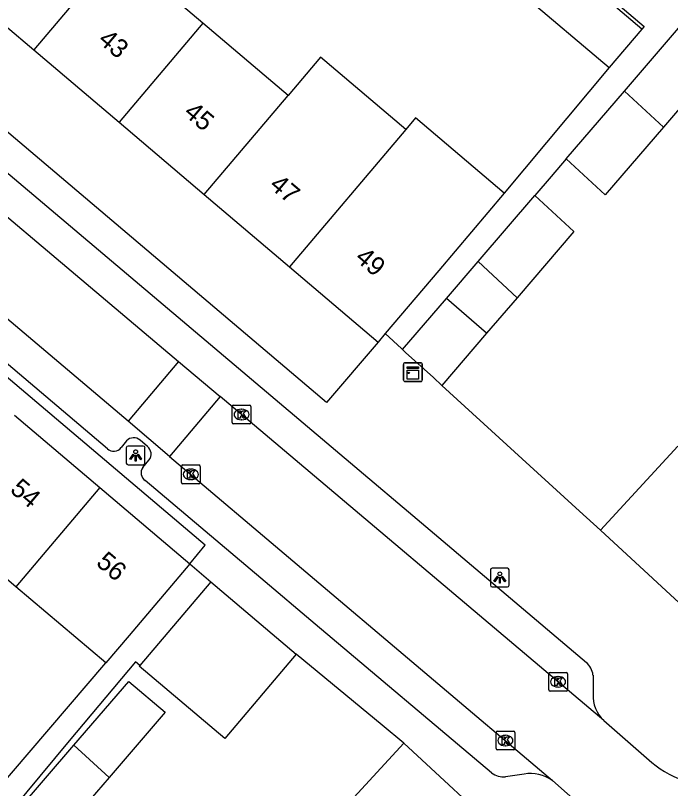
# Model space of a CAD drawing. Extents: x 162532 to 163264, y 381233 to 382042.
# Drawn here: x 163019.99 to 163054.91, y 381528.21 to 381569.4 of the extents above; entities that cross this region are included whole.
import ezdxf

# ---------------------------------------------------------------- set-up
doc = ezdxf.new("R2010")
doc.units = 0
for name, color, linetype in [('IMGEO_Kast', 7, 'Continuous'), ('IMGEO_Kolk', 7, 'Continuous'), ('IMGEO_Lichtpunt', 7, 'Continuous'), ('IMGEO_Muur', 7, 'Continuous'), ('IMGEO_Pand', 7, 'Continuous'), ('IMGEO_Pand_nummerreeks', 7, 'Continuous'), ('IMGEO_Rijbaan_lokaal_open', 7, 'Continuous'), ('IMGEO_Voetpad_open', 7, 'Continuous')]:
    doc.layers.add(name, color=color, linetype=linetype)

msp = doc.modelspace()

# ---------------------------------------------------------------- linework, layer by layer
at = {"layer": 'IMGEO_Kast'}
for p, q in [((163040.677, 381549.968), (163040.677, 381550.809)), ((163040.677, 381550.809), (163040.677, 381549.968)), ((163040.752, 381550.893), (163041.593, 381550.893)), ((163041.593, 381550.893), (163040.752, 381550.893)), ((163041.677, 381550.818), (163041.677, 381549.977)), ((163041.677, 381549.977), (163041.677, 381550.818)), ((163041.602, 381549.893), (163040.761, 381549.893)), ((163040.761, 381549.893), (163041.602, 381549.893))]:
    msp.add_line(p, q, dxfattribs=at)
for points in [[(163040.872, 381550.683), (163041.472, 381550.683), (163041.472, 381550.598), (163040.872, 381550.598), (163040.872, 381550.683)], [(163040.872, 381550.508), (163041.472, 381550.508), (163041.472, 381550.019), (163040.872, 381550.019), (163040.872, 381550.508)]]:
    msp.add_lwpolyline(points, dxfattribs=at)
msp.add_circle((163040.956, 381550.357), 0.0377, dxfattribs=at)
for centre, start, end in [((163040.755, 381550.815), 92.4484, 184.2845), ((163040.755, 381550.815), 92.4484, 184.2845), ((163041.599, 381550.815), 2.4484, 94.2845), ((163041.599, 381550.815), 2.4484, 94.2845), ((163040.755, 381549.971), 182.4484, 274.2845), ((163040.755, 381549.971), 182.4484, 274.2845), ((163041.599, 381549.971), 272.4484, 4.2845), ((163041.599, 381549.971), 272.4484, 4.2845)]:
    msp.add_arc(centre, 0.0779, start, end, dxfattribs=at)
at = {"layer": 'IMGEO_Kolk'}
for p, q in [((163031.542, 381547.71), (163031.542, 381548.562)), ((163031.617, 381548.636), (163032.469, 381548.636)), ((163032.543, 381548.562), (163032.543, 381547.71)), ((163032.03, 381548.416), (163032.055, 381548.416)), ((163032.053, 381547.856), (163032.028, 381547.856)), ((163032.469, 381547.636), (163031.617, 381547.636)), ((163028.836, 381544.524), (163028.836, 381545.376)), ((163028.911, 381545.45), (163029.763, 381545.45)), ((163029.837, 381545.376), (163029.837, 381544.524)), ((163029.324, 381545.23), (163029.349, 381545.23)), ((163029.763, 381544.45), (163028.911, 381544.45)), ((163029.347, 381544.67), (163029.322, 381544.67)), ((163048.415, 381533.477), (163048.415, 381534.329)), ((163048.49, 381534.403), (163049.342, 381534.403)), ((163048.903, 381534.183), (163048.928, 381534.183)), ((163049.416, 381534.329), (163049.416, 381533.477)), ((163049.342, 381533.403), (163048.49, 381533.403)), ((163048.926, 381533.623), (163048.901, 381533.623)), ((163045.683, 381531.269), (163046.535, 381531.269)), ((163045.608, 381530.343), (163045.608, 381531.195)), ((163046.096, 381531.049), (163046.121, 381531.049)), ((163046.609, 381531.195), (163046.609, 381530.343)), ((163046.119, 381530.489), (163046.094, 381530.489)), ((163046.535, 381530.269), (163045.683, 381530.269))]:
    msp.add_line(p, q, dxfattribs=at)
for points in [[(163031.542, 381547.71), (163031.542, 381548.562)], [(163031.617, 381548.636), (163032.469, 381548.636)], [(163032.543, 381548.562), (163032.543, 381547.71)], [(163031.863, 381548.336), (163031.986, 381548.336), (163031.986, 381548.185), (163032.116, 381548.336), (163032.28, 381548.336), (163032.134, 381548.185), (163032.287, 381547.936), (163032.135, 381547.936), (163032.05, 381548.1), (163031.986, 381548.033), (163031.986, 381547.936), (163031.863, 381547.936), (163031.863, 381548.336)], [(163032.469, 381547.636), (163031.617, 381547.636)], [(163028.836, 381544.524), (163028.836, 381545.376)], [(163028.911, 381545.45), (163029.763, 381545.45)], [(163029.837, 381545.376), (163029.837, 381544.524)], [(163029.157, 381545.15), (163029.28, 381545.15), (163029.28, 381544.999), (163029.41, 381545.15), (163029.574, 381545.15), (163029.428, 381544.999), (163029.581, 381544.75), (163029.429, 381544.75), (163029.344, 381544.914), (163029.28, 381544.847), (163029.28, 381544.75), (163029.157, 381544.75), (163029.157, 381545.15)], [(163029.763, 381544.45), (163028.911, 381544.45)], [(163048.415, 381533.477), (163048.415, 381534.329)], [(163048.49, 381534.403), (163049.342, 381534.403)], [(163049.416, 381534.329), (163049.416, 381533.477)], [(163048.736, 381534.103), (163048.859, 381534.103), (163048.859, 381533.952), (163048.989, 381534.103), (163049.153, 381534.103), (163049.007, 381533.952), (163049.16, 381533.703), (163049.008, 381533.703), (163048.923, 381533.867), (163048.859, 381533.8), (163048.859, 381533.703), (163048.736, 381533.703), (163048.736, 381534.103)], [(163049.342, 381533.403), (163048.49, 381533.403)], [(163045.683, 381531.269), (163046.535, 381531.269)], [(163045.608, 381530.343), (163045.608, 381531.195)], [(163045.929, 381530.969), (163046.052, 381530.969), (163046.052, 381530.818), (163046.182, 381530.969), (163046.346, 381530.969), (163046.2, 381530.818), (163046.353, 381530.569), (163046.201, 381530.569), (163046.116, 381530.733), (163046.052, 381530.666), (163046.052, 381530.569), (163045.929, 381530.569), (163045.929, 381530.969)], [(163046.609, 381531.195), (163046.609, 381530.343)], [(163046.535, 381530.269), (163045.683, 381530.269)]]:
    msp.add_lwpolyline(points, dxfattribs=at)
for centre, start, end in [((163031.619, 381548.56), 91.552, 178.448), ((163031.619, 381548.56), 91.552, 178.448), ((163032.467, 381548.56), 1.552, 88.448), ((163032.467, 381548.56), 1.552, 88.448), ((163031.619, 381547.712), 181.552, 268.448), ((163031.619, 381547.712), 181.552, 268.448), ((163032.467, 381547.712), 271.552, 358.448), ((163032.467, 381547.712), 271.552, 358.448), ((163028.913, 381545.374), 91.552, 178.448), ((163028.913, 381545.374), 91.552, 178.448), ((163029.761, 381545.374), 1.552, 88.448), ((163029.761, 381545.374), 1.552, 88.448), ((163028.913, 381544.526), 181.552, 268.448), ((163028.913, 381544.526), 181.552, 268.448), ((163029.761, 381544.526), 271.552, 358.448), ((163029.761, 381544.526), 271.552, 358.448), ((163048.492, 381534.327), 91.552, 178.448), ((163048.492, 381534.327), 91.552, 178.448), ((163049.34, 381534.327), 1.552, 88.448), ((163049.34, 381534.327), 1.552, 88.448), ((163048.492, 381533.479), 181.552, 268.448), ((163048.492, 381533.479), 181.552, 268.448), ((163049.34, 381533.479), 271.552, 358.448), ((163049.34, 381533.479), 271.552, 358.448), ((163045.685, 381531.193), 91.552, 178.448), ((163045.685, 381531.193), 91.552, 178.448), ((163046.533, 381531.193), 1.552, 88.448), ((163046.533, 381531.193), 1.552, 88.448), ((163045.685, 381530.345), 181.552, 268.448), ((163045.685, 381530.345), 181.552, 268.448), ((163046.533, 381530.345), 271.552, 358.448), ((163046.533, 381530.345), 271.552, 358.448)]:
    msp.add_arc(centre, 0.0765, start, end, dxfattribs=at)
for centre, major_axis, ratio, start_param, end_param in [((163032.029, 381548.136), (-0.387, 0.002), 0.722429, 4.712389, 7.853982), ((163032.054, 381548.136), (-0.39, 0.002), 0.717154, 1.570796, 4.712389), ((163029.323, 381544.95), (-0.387, 0.002), 0.722429, 4.712389, 7.853982), ((163029.348, 381544.95), (-0.39, 0.002), 0.717154, 1.570796, 4.712389), ((163048.902, 381533.903), (-0.387, 0.002), 0.722429, 4.712389, 7.853982), ((163048.927, 381533.903), (-0.39, 0.002), 0.717154, 1.570796, 4.712389), ((163046.095, 381530.769), (-0.387, 0.002), 0.722429, 4.712389, 7.853982), ((163046.12, 381530.769), (-0.39, 0.002), 0.717154, 1.570796, 4.712389)]:
    msp.add_ellipse(centre, major_axis=major_axis, ratio=ratio, start_param=start_param, end_param=end_param, dxfattribs=at)
at = {"layer": 'IMGEO_Lichtpunt'}
for p, q in [((163025.897, 381546.36), (163025.897, 381545.553)), ((163025.897, 381546.36), (163025.897, 381545.553)), ((163026.799, 381546.455), (163025.991, 381546.455)), ((163026.799, 381546.455), (163025.991, 381546.455)), ((163026.893, 381545.553), (163026.893, 381546.36)), ((163026.893, 381545.553), (163026.893, 381546.36)), ((163025.991, 381545.459), (163026.799, 381545.459)), ((163025.991, 381545.459), (163026.799, 381545.459)), ((163046.213, 381539.951), (163045.405, 381539.951)), ((163046.213, 381539.951), (163045.405, 381539.951)), ((163045.311, 381539.856), (163045.311, 381539.049)), ((163045.311, 381539.856), (163045.311, 381539.049)), ((163046.307, 381539.049), (163046.307, 381539.856)), ((163046.307, 381539.049), (163046.307, 381539.856)), ((163045.405, 381538.955), (163046.213, 381538.955)), ((163045.405, 381538.955), (163046.213, 381538.955))]:
    msp.add_line(p, q, dxfattribs=at)
for points in [[(163026.271, 381546.024), (163026.31, 381545.996), (163026.122, 381545.734), (163026.084, 381545.761), (163026.271, 381546.024)], [(163026.373, 381545.976), (163026.42, 381545.976), (163026.42, 381545.654), (163026.373, 381545.654), (163026.373, 381545.976)], [(163026.483, 381545.996), (163026.521, 381546.023), (163026.708, 381545.761), (163026.669, 381545.733), (163026.483, 381545.996)], [(163045.685, 381539.52), (163045.724, 381539.492), (163045.536, 381539.23), (163045.498, 381539.257), (163045.685, 381539.52)], [(163045.897, 381539.492), (163045.935, 381539.519), (163046.122, 381539.257), (163046.083, 381539.229), (163045.897, 381539.492)], [(163045.787, 381539.472), (163045.834, 381539.472), (163045.834, 381539.15), (163045.787, 381539.15), (163045.787, 381539.472)]]:
    msp.add_lwpolyline(points, dxfattribs=at)
for centre in [(163026.396, 381546.158), (163045.81, 381539.654)]:
    msp.add_circle(centre, 0.0994, dxfattribs=at)
for centre, start, end in [((163025.991, 381546.36), 90, 180), ((163025.991, 381546.36), 90, 180), ((163026.799, 381546.36), 0, 90), ((163026.799, 381546.36), 0, 90), ((163025.991, 381545.553), 180, 270), ((163025.991, 381545.553), 180, 270), ((163026.799, 381545.553), 270, 0), ((163026.799, 381545.553), 270, 360), ((163045.405, 381539.856), 90, 180), ((163045.405, 381539.856), 90, 180), ((163046.213, 381539.856), 0, 90), ((163046.213, 381539.856), 0, 90), ((163045.405, 381539.049), 180, 270), ((163045.405, 381539.049), 180, 270), ((163046.213, 381539.049), 270, 0), ((163046.213, 381539.049), 270, 360)]:
    msp.add_arc(centre, 0.0946, start, end, dxfattribs=at)
at = {"layer": 'IMGEO_Muur'}
for points in [[(163051.175, 381541.973), (163050.067, 381542.984)], [(163040.696, 381530.636), (163039.544, 381531.596)]]:
    msp.add_lwpolyline(points, dxfattribs=at)
at = {"layer": 'IMGEO_Pand'}
for points in [[(163025.433, 381572.838), (163020.964, 381567.558)], [(163029.979, 381568.985), (163025.433, 381572.838)], [(163053.379, 381568.666), (163048.709, 381572.642)], [(163016.417, 381571.413), (163020.964, 381567.558)], [(163046.97, 381570.588), (163051.635, 381566.617)], [(163029.979, 381568.985), (163025.51, 381563.705)], [(163034.526, 381565.131), (163029.979, 381568.985)], [(163052.45, 381565.359), (163055.444, 381568.843)], [(163055.444, 381568.843), (163057.523, 381566.921), (163054.528, 381563.437)], [(163053.379, 381568.666), (163051.635, 381566.617)], [(163020.964, 381567.558), (163025.51, 381563.705)], [(163040.807, 381563.328), (163036.258, 381567.177), (163034.526, 381565.131)], [(163030.056, 381559.851), (163034.526, 381565.131)], [(163049.353, 381561.756), (163052.45, 381565.359)], [(163052.45, 381565.359), (163054.528, 381563.437)], [(163046.042, 381559.934), (163041.322, 381563.936), (163040.807, 381563.328)], [(163025.51, 381563.705), (163030.056, 381559.851)], [(163054.528, 381563.437), (163051.431, 381559.834), (163049.353, 381561.756)], [(163040.807, 381563.328), (163034.602, 381555.997)], [(163030.056, 381559.851), (163034.602, 381555.997)], [(163046.042, 381559.934), (163042.551, 381555.815), (163039.698, 381552.449)], [(163044.651, 381556.284), (163047.674, 381559.801)], [(163047.674, 381559.801), (163049.751, 381557.879), (163046.729, 381554.362)], [(163034.602, 381555.997), (163039.317, 381552)], [(163042.96, 381554.317), (163044.651, 381556.284)], [(163044.651, 381556.284), (163046.729, 381554.362)], [(163046.729, 381554.362), (163045.106, 381552.473)], [(163040.625, 381551.601), (163042.96, 381554.317)], [(163045.106, 381552.473), (163042.96, 381554.317)], [(163039.698, 381552.449), (163039.317, 381552)], [(163045.106, 381552.473), (163042.716, 381549.691)], [(163042.716, 381549.691), (163042.266, 381550.102), (163040.789, 381551.45), (163040.625, 381551.601)], [(163019.94, 381548.098), (163024.486, 381544.243)], [(163051.175, 381541.973), (163055.297, 381546.452)], [(163024.486, 381544.243), (163020.013, 381538.965)], [(163024.486, 381544.243), (163029.277, 381540.181)], [(163020.013, 381538.965), (163015.468, 381542.82)], [(163056.761, 381536.834), (163051.175, 381541.973)], [(163029.277, 381540.181), (163026.044, 381536.368), (163024.802, 381534.903)], [(163030.403, 381539.234), (163026.617, 381534.77)], [(163030.403, 381539.234), (163034.957, 381535.373)], [(163024.802, 381534.903), (163020.013, 381538.965)], [(163034.957, 381535.373), (163031.142, 381530.874), (163026.588, 381534.735), (163026.617, 381534.77)], [(163023.103, 381530.52), (163026.025, 381533.909), (163027.976, 381532.276), (163024.976, 381528.796)], [(163024.976, 381528.796), (163021.944, 381525.28), (163020.072, 381527.003), (163023.103, 381530.52)], [(163023.103, 381530.52), (163024.976, 381528.796)], [(163036.598, 381526.191), (163040.696, 381530.636)], [(163040.696, 381530.636), (163046.221, 381525.516)]]:
    msp.add_lwpolyline(points, dxfattribs=at)
at = {"layer": 'IMGEO_Rijbaan_lokaal_open'}
for points in [[(162997.752, 381577.051), (163000, 381575.154), (163012.294, 381564.78), (163028.675, 381550.968)], [(163025.989, 381547.783), (163000, 381569.757), (162995.077, 381573.919)], [(163028.675, 381550.968), (163025.989, 381547.783)], [(163028.675, 381550.968), (163030.892, 381549.099)], [(163030.892, 381549.099), (163028.203, 381545.91)], [(163051.36, 381531.841), (163030.892, 381549.099)], [(163028.203, 381545.91), (163025.989, 381547.783)], [(163028.203, 381545.91), (163048.617, 381528.65)], [(163051.36, 381531.841), (163053.917, 381529.598)], [(163050.812, 381526.708), (163048.617, 381528.65)]]:
    msp.add_lwpolyline(points, dxfattribs=at)
msp.add_arc((163057.968, 381534.694), 6.51, 231.5199, 250.9681, dxfattribs=at)
at = {"layer": 'IMGEO_Voetpad_open'}
for points in [[(162998.764, 381615.162), (162998.887, 381615.303), (163003.429, 381611.437), (163007.969, 381607.572), (163012.509, 381603.707), (163017.049, 381599.842), (163021.59, 381595.977), (163026.13, 381592.111), (163030.67, 381588.247), (163035.21, 381584.382), (163039.751, 381580.517), (163044.291, 381576.652), (163048.831, 381572.787), (163053.502, 381568.81), (163053.379, 381568.666)], [(163039.317, 381552), (163036.569, 381548.778), (163000, 381579.765), (162981.863, 381595.134), (162984.611, 381598.375)], [(163029.277, 381540.181), (163030.105, 381541.182), (162975.401, 381587.503), (162974.802, 381586.815), (162974.491, 381587.076)], [(163024.89, 381546.313), (163000, 381567.408), (162993.773, 381572.685)], [(163051.635, 381566.617), (163046.042, 381559.934)], [(163015.44, 381564.469), (163038.305, 381545.169), (163041.176, 381542.758), (163050.423, 381534.936)], [(163049.353, 381561.756), (163048.55, 381560.821), (163047.674, 381559.801)], [(163039.698, 381552.449), (163040.564, 381551.656), (163040.625, 381551.601)], [(163042.716, 381549.691), (163050.067, 381542.984), (163051.175, 381541.973)], [(163025.915, 381546.739), (163025.62, 381546.374)], [(163027.029, 381546.443), (163026.629, 381546.767)], [(163026.77, 381545.321), (163027.106, 381545.713)], [(163045.375, 381529.048), (163035.958, 381536.972), (163033.061, 381539.417), (163026.905, 381544.62)], [(163029.277, 381540.181), (163030.403, 381539.234)], [(163026.617, 381534.77), (163026.38, 381534.968), (163022.85, 381530.753), (163019.003, 381526.159), (163015.155, 381521.564), (163011.307, 381516.97), (163010.44, 381515.935)], [(163040.696, 381530.636), (163039.544, 381531.596), (163034.957, 381535.373)], [(163014.902, 381525.991), (163015.85, 381525.164), (163015.897, 381525.218), (163016.235, 381524.914), (163019.778, 381529.032), (163024.802, 381534.903)], [(163050.778, 381534.262), (163050.78, 381533.254)], [(163047.101, 381528.988), (163046.119, 381528.843)]]:
    msp.add_lwpolyline(points, dxfattribs=at)
for centre, radius, start, end in [((163026.286, 381546.396), 0.505, 47.2092, 137.2823), ((163025.226, 381546.685), 0.501, 227.8365, 321.7168), ((163026.682, 381546.037), 0.534, 322.5636, 49.4789), ((163027.177, 381545.036), 0.497, 144.9829, 236.8185), ((163049.735, 381534.143), 1.049, 6.4945, 49.0577), ((163052.55, 381533.155), 1.773, 176.8055, 227.8282), ((163046.016, 381529.921), 1.083, 233.7184, 275.4718), ((163047.443, 381526.952), 2.065, 55.335, 99.5274)]:
    msp.add_arc(centre, radius, start, end, dxfattribs=at)

# ---------------------------------------------------------------- texts
at = {"layer": 'IMGEO_Pand_nummerreeks'}
for s, rotation, p in [('43', 319.7116, (163024.339, 381568.001)), ('45', 319.7116, (163028.904, 381564.132)), ('47', 319.7116, (163033.469, 381560.262)), ('49', 319.7116, (163038.034, 381556.392)), ('54', 319.6717, (163019.647, 381544.053)), ('56', 319.6717, (163024.232, 381540.161))]:
    msp.add_text(s, height=1, rotation=rotation, dxfattribs=at).set_placement(p)

doc.saveas('drawing.dxf')
